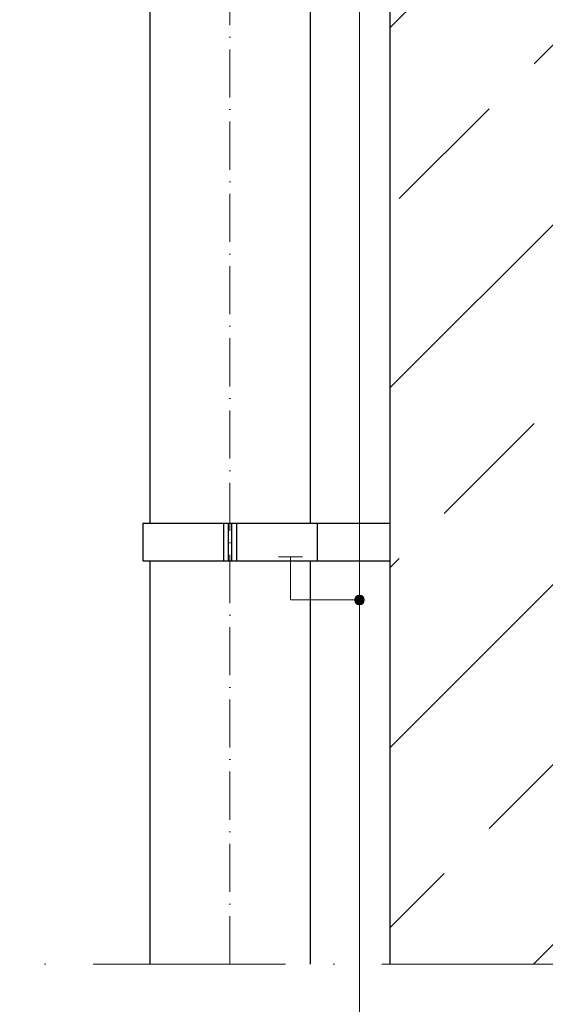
# Model space of a CAD drawing. Header units: millimetres. Extents: x 4747 to 1198744, y 17680 to 73179.
# Tile 311 of 377: x 127183 to 127839, y 51272 to 52500. Entities that reach past the tile are written whole.
import ezdxf

# ---------------------------------------------------------------- set-up
doc = ezdxf.new("R2010")
doc.units = ezdxf.units.MM
doc.linetypes.add('ACAD_ISO10W100', pattern=[18, 12, -3, 0, -3])
doc.layers.add('Verz. Bandstahl 30x3_5mm auf Putz', color=1, linetype='GRENZE2', lineweight=18)
doc.linetypes.add('GRENZE2', pattern='A,6.35,-2.54,[132,ltypeshp.shx,S=2.54,R=0,X=-2.54,Y=0],-2.54,25.4', length=36.83)

msp = doc.modelspace()

# ---------------------------------------------------------------- hatches: boundary and pattern name
h = msp.add_hatch()
h.set_pattern_fill('ANSI33', color=256, scale=50)
h.set_pattern_definition([(45, (42400.1, 91172.18), (-224.5064, 224.5064), []), (45, (42624.6, 91172.18), (-224.5064, 224.5064), [158.75, -79.375])])
h.paths.add_polyline_path([(127765.59851, 52718.56257), (127770.59851, 52718.56257), (127770.59851, 52722.08247), (127765.59851, 52722.08247)], flags=16)
edge = h.paths.add_edge_path()
edge.add_line((127645.59851, 51321.72172), (127895.59851, 51321.72172))
edge.add_line((127895.59851, 51321.72172), (127895.59851, 52811.17604))
edge.add_line((127895.59851, 52811.17604), (127780.95104, 52811.17604))
edge.add_arc((127770.59851, 52811.17604), 10.35253, -180, 0, ccw=False)
edge.add_line((127760.24597, 52811.17604), (127645.59851, 52811.17604))
edge.add_line((127645.59851, 52811.17604), (127645.59851, 51321.72172))
at = {"layer": 'Verz. Bandstahl 30x3_5mm auf Putz'}
h = msp.add_hatch(color=256, dxfattribs=at)
h.dxf.hatch_style = 1
edge = h.paths.add_edge_path()
edge.add_arc((127607.16817, 51776.08277), 6.01999, 0, 360)

# ---------------------------------------------------------------- linework, layer by layer
for p, q in [((127645.59851, 52461.17604), (127645.59851, 54061.17604)), ((127345.59851, 52816.02866), (127345.59851, 51871.38848)), ((127645.59851, 51321.72172), (127645.59851, 52811.17604)), ((127545.59851, 52708.32337), (127545.59851, 51871.38848)), ((127645.59851, 51871.38848), (127336.74964, 51871.38848)), ((127336.74964, 51871.38848), (127336.74964, 51824.93952)), ((127437.61836, 51871.38848), (127437.61836, 51824.93952)), ((127443.48692, 51871.38848), (127443.48692, 51824.93952)), ((127447.71009, 51871.38848), (127447.71009, 51824.93952)), ((127453.57865, 51871.38848), (127453.57865, 51824.93952)), ((127554.44737, 51871.38848), (127554.44737, 51824.93952)), ((127336.74964, 51824.93952), (127645.59851, 51824.93952)), ((127345.59851, 51824.93952), (127345.59851, 51321.72172)), ((127545.59851, 51824.93952), (127545.59851, 51321.72172))]:
    msp.add_line(p, q)
at = {"linetype": 'ACAD_ISO10W100', "lineweight": 18, "ltscale": 5}
msp.add_line((127445.59851, 51321.72172), (127445.59851, 52808.32348), dxfattribs=at)
at = {"linetype": 'ACAD_ISO10W100', "lineweight": 18, "ltscale": 20}
msp.add_line((125834.59851, 51321.72172), (128493.75799, 51321.72172), dxfattribs=at)
at = {"layer": 'Verz. Bandstahl 30x3_5mm auf Putz', "ltscale": 2}
for p, q in [((127607.16817, 54082.86237), (127607.16817, 45356.32526)), ((127521.01044, 51830.02832), (127521.01044, 51776.08277)), ((127521.01044, 51776.08277), (127607.16817, 51776.08277))]:
    msp.add_line(p, q, dxfattribs=at)
at = {"layer": 'Verz. Bandstahl 30x3_5mm auf Putz'}
msp.add_line((127536.01044, 51830.02832), (127506.01044, 51830.02832), dxfattribs=at)
at = {"layer": 'Verz. Bandstahl 30x3_5mm auf Putz', "linetype": 'Continuous'}
msp.add_circle((127607.16817, 51776.08277), 6.01999, dxfattribs=at)

doc.saveas('drawing.dxf')
